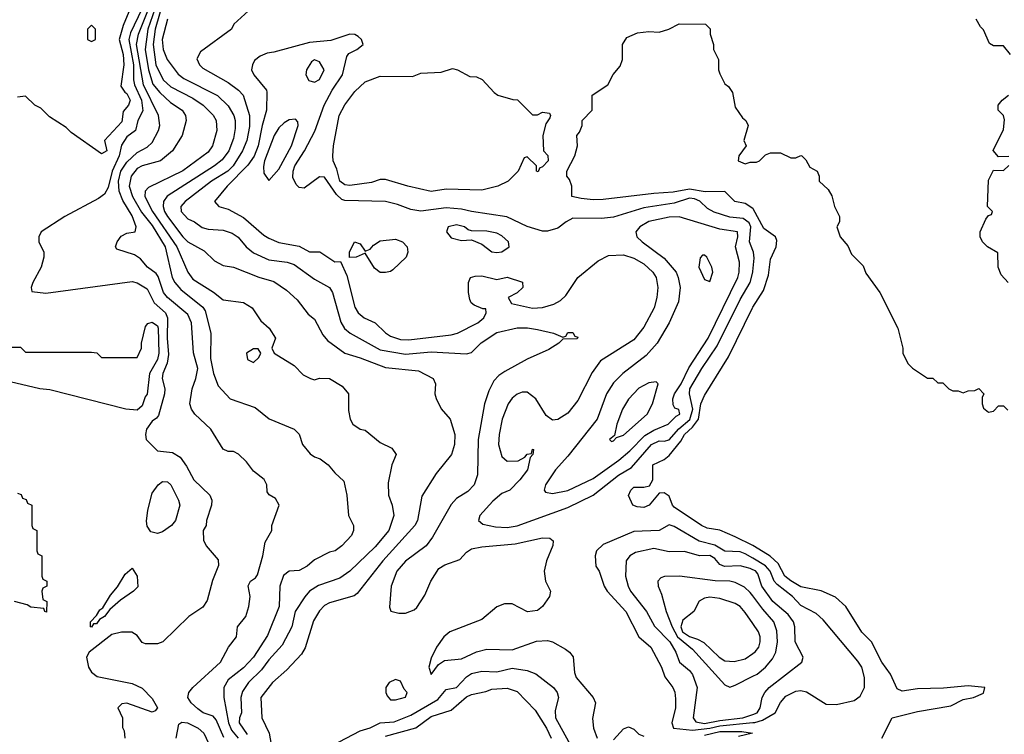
# Model space of a CAD drawing. Header units: inches. Extents: x 1793389 to 1900389, y 320802 to 470796.
# Tile 588 of 656: x 1887107 to 1890993, y 390785 to 393608. Entities that reach past the tile are written whole.
import ezdxf

# ---------------------------------------------------------------- set-up
doc = ezdxf.new("R2010")
doc.units = ezdxf.units.IN
doc.header["$MEASUREMENT"] = 0
doc.layers.add('B8389', color=7, linetype='Continuous')
doc.layers.add('B8399', color=7, linetype='Continuous')

msp = doc.modelspace()

# ---------------------------------------------------------------- linework, layer by layer
at = {"layer": 'B8389', "color": 2}
for points, elevation in [([(1887550.3, 393670), (1887515.3, 393584.8), (1887499.3, 393530), (1887515.3, 393470), (1887518.3, 393430), (1887505.4, 393345.4), (1887521.3, 393321.3), (1887530, 393316.3), (1887543, 393290), (1887536.3, 393270), (1887514.9, 393245.1), (1887510, 393204), (1887442, 393130), (1887450.5, 393090), (1887430, 393078), (1887310, 393162), (1887290, 393182), (1887224.7, 393224.7), (1887190, 393258), (1887166, 393270), (1887130, 393306), (1887098, 393302)], 198), ([(1887675.2, 393690), (1887641, 393570), (1887633.4, 393510), (1887644.5, 393430), (1887673.4, 393370), (1887702.8, 393342.8), (1887790, 393298), (1887830.5, 393270), (1887870, 393230.6), (1887881.6, 393210), (1887884.9, 393170), (1887868, 393110), (1887850, 393084.5), (1887750, 393011.3), (1887614.9, 392945.1), (1887602.4, 392930), (1887601.1, 392910), (1887631.4, 392850), (1887726.5, 392710), (1887770.3, 392610.3), (1887790, 392583), (1887872, 392532), (1887910, 392501), (1887990, 392490.8), (1888024.7, 392470), (1888058, 392418), (1888091, 392390), (1888116, 392350), (1888102, 392310), (1888111.3, 392290), (1888190, 392242), (1888225.4, 392205.4), (1888254, 392190), (1888270, 392184.7), (1888290, 392191.3), (1888330, 392191), (1888379.8, 392159.8), (1888404.7, 392130), (1888404.5, 392064.5), (1888410.8, 392030), (1888421, 392010), (1888450, 391991), (1888470, 391986), (1888530, 391938), (1888575.3, 391915.3), (1888592, 391890), (1888576, 391850), (1888561.4, 391778.6), (1888562, 391730), (1888577.3, 391690), (1888583, 391650), (1888563.8, 391590), (1888510, 391525.1), (1888410, 391429.6), (1888370, 391402.4), (1888286.4, 391373.6), (1888250.7, 391350), (1888232.2, 391327.8), (1888193.4, 391270), (1888180.4, 391210), (1888142.5, 391137.5), (1888090, 391079.6), (1888060.7, 391039.3), (1888010, 390989.6), (1887985.8, 390954.2), (1887979.5, 390930), (1887982.6, 390870), (1887974, 390850), (1887972.4, 390830), (1888004.8, 390784.8)], 214), ([(1888023.6, 393656.4), (1887952, 393590), (1887942, 393570), (1887819.8, 393480.2), (1887806.4, 393453.6), (1887816, 393430), (1887830, 393416), (1887930, 393359.5), (1887970.5, 393330), (1887988.2, 393310), (1888013.1, 393230), (1888013.5, 393186.5), (1888002.6, 393130), (1887986, 393090), (1887948.9, 393030), (1887928.5, 393010), (1887863.8, 392970), (1887759.1, 392890), (1887743, 392870), (1887744.4, 392850), (1887770, 392821.6), (1887796, 392810), (1887826.9, 392786.9), (1887850, 392780.5), (1887910, 392777.1), (1887944.7, 392764.7), (1887968.6, 392748.6), (1888000.5, 392710), (1888030, 392686.4), (1888090, 392659.5), (1888162, 392650), (1888190, 392640.4), (1888270, 392583), (1888330, 392550.5), (1888341.6, 392530), (1888373.7, 392413.7), (1888388.7, 392388.7), (1888410.8, 392370), (1888530, 392303.7), (1888630, 392286.3), (1888730, 392296), (1888870, 392287.7), (1888890, 392293.4), (1888928.6, 392331.4), (1888990, 392372.4), (1889070, 392390.4), (1889110.4, 392390.4), (1889150, 392384), (1889214, 392370), (1889250, 392354), (1889262, 392358), (1889270, 392372), (1889290, 392372), (1889298, 392358), (1889310, 392354), (1889307.3, 392347.3), (1889250, 392346), (1889234, 392330), (1889194.4, 392305.6), (1889110, 392266.6), (1889022, 392218), (1888998, 392202), (1888978.5, 392181.5), (1888958.5, 392141.5), (1888941.6, 392090), (1888916.4, 391950), (1888913, 391810), (1888900.7, 391770), (1888875.6, 391744.4), (1888830, 391717.2), (1888810, 391693.2), (1888735.8, 391564.2), (1888710.4, 391529.6), (1888630, 391469.5), (1888594.9, 391430), (1888573, 391370), (1888566.8, 391286.8), (1888571.1, 391271.1), (1888603.5, 391263.5), (1888630, 391264), (1888663.7, 391276.3), (1888674.5, 391285.5), (1888705.6, 391334.4), (1888729.6, 391390.3), (1888760.5, 391439.5), (1888784.7, 391455.2), (1888843.7, 391476.3), (1888870, 391504.9), (1888890, 391518.4), (1888930, 391526), (1889062, 391538), (1889170, 391561), (1889199.6, 391559.6), (1889212, 391550), (1889211.3, 391531.3), (1889186, 391470), (1889176, 391430), (1889182, 391390), (1889202, 391350), (1889198, 391330), (1889170.5, 391289.5), (1889150, 391274), (1889110.9, 391269.1), (1889050, 391301.2), (1889019.8, 391300.2), (1888990, 391289.2), (1888930, 391239), (1888804.7, 391190), (1888781, 391170), (1888751.3, 391130), (1888730, 391086), (1888721, 391050), (1888730, 391022), (1888759, 391061), (1888782.7, 391077.3), (1888850, 391083.8), (1888910, 391110.7), (1888950, 391122), (1889050, 391119.3), (1889146.8, 391153.2), (1889190, 391156.3), (1889210, 391150.7), (1889261.1, 391121.1), (1889276, 391110), (1889290.6, 391090.6), (1889296, 391030), (1889302.8, 391010), (1889370.5, 390930.5), (1889378.8, 390910), (1889367.1, 390847.1), (1889370.7, 390810), (1889386, 390770)], 222), ([(1887589.3, 393650), (1887543.8, 393556.2), (1887538, 393530), (1887556.3, 393430), (1887555.6, 393370), (1887560.2, 393350), (1887587.5, 393290), (1887592.5, 393247.5), (1887573, 393210), (1887563.8, 393170), (1887530, 393145.7), (1887508, 393112), (1887499.3, 393070), (1887471, 393010), (1887455.3, 392944.7), (1887441.3, 392918.7), (1887418, 392902), (1887284.7, 392830), (1887192, 392770), (1887182, 392750), (1887182, 392730), (1887202, 392690), (1887202, 392670), (1887191.3, 392630), (1887158, 392570), (1887152, 392550), (1887154, 392534), (1887210, 392527.7), (1887550, 392573.4), (1887570, 392568.2), (1887610, 392544.9), (1887638, 392490), (1887682.6, 392450), (1887690.3, 392430), (1887688.7, 392350), (1887694.1, 392285.9), (1887689.3, 392250.7), (1887671.8, 392210), (1887669.1, 392190), (1887679.5, 392150), (1887678, 392130), (1887655.1, 392044.9), (1887646.7, 392033.3), (1887630, 392022.7), (1887607.7, 391990), (1887602.8, 391970), (1887606, 391950), (1887650, 391904.7), (1887710, 391898.8), (1887739.5, 391879.5), (1887764.4, 391844.4), (1887794, 391790), (1887857.3, 391730), (1887864.9, 391710), (1887864, 391690), (1887844, 391630), (1887842.8, 391610), (1887831.3, 391590), (1887831.6, 391551.6), (1887842, 391530), (1887890, 391474), (1887891.6, 391451.6), (1887867.3, 391392.7), (1887846.4, 391313.6), (1887830, 391288), (1887774, 391250), (1887672, 391150), (1887650, 391142), (1887603.1, 391143.1), (1887590, 391148), (1887570, 391175.3), (1887548.9, 391188.9), (1887509.1, 391189.1), (1887470, 391179.5), (1887380.7, 391110), (1887370.6, 391090), (1887378, 391050), (1887390, 391030.8), (1887413, 391013), (1887550, 390985.5), (1887590, 390967.7), (1887630, 390926.8), (1887650.7, 390890), (1887642, 390878), (1887630, 390873.2), (1887530, 390908), (1887510, 390906), (1887494, 390890), (1887512, 390850), (1887512.7, 390812.7), (1887519.6, 390799.6), (1887522, 390770)], 202), ([(1887912.1, 390772.1), (1887882, 390842), (1887870, 390856.3), (1887831, 390870), (1887810, 390885.5), (1887784, 390910), (1887770.7, 390930), (1887774, 390950), (1887790.4, 390969.6), (1887899.1, 391070), (1887930.5, 391130), (1887962.8, 391170), (1887966, 391210), (1887998.8, 391250), (1888010.4, 391289.6), (1888016.3, 391330), (1888007.9, 391372.1), (1888018, 391390), (1888037.1, 391402.9), (1888045.2, 391414.8), (1888066.8, 391490), (1888075.3, 391544.7), (1888102, 391590), (1888102, 391610), (1888131.3, 391690), (1888116.9, 391716.9), (1888091.6, 391731.6), (1888083.6, 391743.6), (1888082, 391770), (1888071.1, 391791.1), (1888030, 391824.7), (1888001.4, 391861.4), (1887970, 391891.3), (1887950, 391902), (1887930, 391902), (1887910, 391912), (1887861, 391990), (1887798, 392050), (1887784.7, 392070), (1887778, 392090), (1887786.8, 392150), (1887802, 392190), (1887810.3, 392230), (1887792.1, 392292.1), (1887784.4, 392410), (1887770, 392444), (1887690.2, 392510.2), (1887674, 392530), (1887653.6, 392593.6), (1887645.3, 392605.3), (1887611.3, 392630), (1887583, 392663), (1887559.5, 392679.5), (1887490, 392702), (1887484.7, 392710), (1887491.3, 392730), (1887507.1, 392752.9), (1887530, 392764), (1887562, 392770), (1887566.8, 392790), (1887550, 392833.4), (1887513.8, 392893.8), (1887499.2, 392930), (1887497.1, 392970), (1887505.8, 393010), (1887530, 393045.1), (1887570, 393083.7), (1887610, 393104.5), (1887630, 393122.7), (1887654, 393170), (1887659.5, 393190), (1887654, 393230), (1887594.7, 393350), (1887567.9, 393510), (1887575, 393550), (1887615, 393650)], 206), ([(1887639.5, 393650), (1887612.1, 393570), (1887601.8, 393490), (1887615, 393410), (1887632.5, 393352.5), (1887659.7, 393319.7), (1887701.3, 393281.3), (1887747.3, 393250), (1887760.7, 393230), (1887764, 393210), (1887747.3, 393150), (1887710, 393089.2), (1887662.8, 393050), (1887590, 393031), (1887570, 393019.7), (1887546, 392990), (1887538.3, 392950), (1887552.4, 392910), (1887587.5, 392847.5), (1887630, 392794.9), (1887680.2, 392710), (1887708.9, 392590), (1887719.5, 392570), (1887742.4, 392542.4), (1887830, 392472.4), (1887838.5, 392458.5), (1887860.5, 392370), (1887859.5, 392270), (1887872.2, 392210), (1887890, 392161), (1887938, 392110), (1888035.9, 392075.9), (1888090.7, 392030.7), (1888190, 391990.8), (1888210, 391971), (1888222.8, 391930), (1888253.7, 391893.7), (1888270, 391881), (1888293.2, 391873.2), (1888324.7, 391850), (1888350, 391818), (1888385.4, 391785.4), (1888398, 391730), (1888404.7, 391650), (1888424.7, 391610), (1888424.7, 391590), (1888416, 391570), (1888378, 391530), (1888351.3, 391510), (1888330, 391504), (1888270, 391474), (1888241, 391450), (1888210, 391432.7), (1888170, 391429.4), (1888147.4, 391412.6), (1888133, 391370), (1888130.4, 391290), (1888085.1, 391174.9), (1888030, 391089.5), (1887990, 391047.3), (1887930, 391000.9), (1887912.4, 390970), (1887912, 390930), (1887931, 390830), (1887942.2, 390802.2), (1887969.1, 390770)], 210), ([(1887690.5, 393610.5), (1887669.2, 393530), (1887673.4, 393490), (1887688.7, 393450), (1887732.7, 393392.7), (1887754.9, 393374.9), (1887887.8, 393307.8), (1887930, 393267.7), (1887952, 393230), (1887957, 393210), (1887957.7, 393177.7), (1887950, 393139), (1887931.7, 393090), (1887905.3, 393054.7), (1887874.9, 393030), (1887689.2, 392910.8), (1887673.7, 392890), (1887672.9, 392870), (1887678.3, 392850), (1887690.3, 392830), (1887750, 392750.4), (1887770.6, 392730), (1887834.2, 392694.2), (1887875.2, 392655.2), (1887910, 392637.3), (1887950, 392630.5), (1888050, 392590.5), (1888110, 392573.4), (1888159.9, 392539.9), (1888201.4, 392501.4), (1888245.2, 392445.2), (1888270, 392424.7), (1888303.1, 392363.1), (1888321.1, 392341.1), (1888390, 392290.5), (1888450, 392272.4), (1888550, 392233.7), (1888681.3, 392221.3), (1888738, 392190), (1888747.3, 392170), (1888744.9, 392130), (1888750, 392112), (1888770, 392071.3), (1888806, 392030), (1888824, 391970), (1888822.8, 391930), (1888811, 391890), (1888750, 391815.3), (1888694, 391726), (1888677.1, 391630), (1888666, 391610), (1888539.3, 391470), (1888438.5, 391341.5), (1888427.3, 391332.7), (1888330, 391304.5), (1888310, 391294.5), (1888290, 391272.7), (1888266.4, 391233.6), (1888232.7, 391127.3), (1888218.4, 391101.6), (1888160.7, 391039.3), (1888104, 390990), (1888058, 390930), (1888062.8, 390850), (1888090.8, 390790), (1888102.5, 390722.5)], 218), ([(1890000, 392861.9), (1889970, 392881.2), (1889928.7, 392890), (1889889.1, 392929.1), (1889811.8, 392928.2), (1889750, 392938.9), (1889686.1, 392926.1), (1889610, 392921.7), (1889410, 392897), (1889370, 392896), (1889322, 392902), (1889286, 392910), (1889286, 392950), (1889276.4, 392976.4), (1889266, 392990), (1889266, 393010), (1889298, 393070), (1889308, 393110), (1889306, 393150), (1889316.4, 393163.6), (1889326, 393190), (1889326, 393210), (1889366, 393250), (1889366, 393310), (1889428, 393350), (1889448.4, 393391.6), (1889476.4, 393423.6), (1889486, 393450), (1889486, 393510), (1889503.1, 393536.9), (1889544.7, 393555.3), (1889590, 393561), (1889630, 393558), (1889669.1, 393570.9), (1889710, 393591.3), (1889814, 393590), (1889831.6, 393571.6), (1889832, 393550), (1889844.7, 393510), (1889844.7, 393490), (1889864.7, 393450), (1889864.7, 393410), (1889870, 393394), (1889890, 393354), (1889903.6, 393343.6), (1889919.6, 393319.6), (1889930, 393262), (1889959.6, 393219.6), (1889972, 393210), (1889982, 393190), (1889964.7, 393130), (1889974, 393110), (1889944.7, 393070), (1889942, 393050), (1889970, 393038), (1889990, 393044.7), (1890000, 393045)], 222), ([(1890000, 392696.1), (1889986.9, 392730), (1889992.5, 392790), (1889985.6, 392805.6), (1889962.2, 392822.2), (1889910, 392827.3), (1889847.4, 392847.4), (1889821.5, 392861.5), (1889790.6, 392890.6), (1889770, 392900.8), (1889750, 392903.5), (1889690, 392882.7), (1889570, 392864.4), (1889450, 392828), (1889402.7, 392822.7), (1889290, 392823.7), (1889262.8, 392810), (1889230, 392784.5), (1889190, 392772), (1889170, 392772), (1889110, 392791.6), (1889029.8, 392829.8), (1888890, 392849.7), (1888850, 392859.7), (1888790, 392865.1), (1888690, 392851.6), (1888650, 392857.6), (1888598, 392878), (1888550, 392889.7), (1888390, 392894.3), (1888378, 392898), (1888357, 392917), (1888310, 392985.6), (1888290, 392987.3), (1888230, 392942.7), (1888210, 392945.2), (1888197.2, 392957.2), (1888185.1, 392985.1), (1888185.4, 393010), (1888192.8, 393030), (1888230.8, 393089.2), (1888272, 393168), (1888308, 393270), (1888339.7, 393330), (1888380.5, 393390), (1888397.4, 393462.6), (1888405.9, 393474.1), (1888437.2, 393490), (1888462.7, 393510), (1888456, 393530), (1888442, 393542), (1888430, 393549.6), (1888410, 393551), (1888334.4, 393525.6), (1888250, 393518), (1888110, 393478.9), (1888084, 393476), (1888055.8, 393464.2), (1888033.8, 393446.2), (1888024.9, 393430), (1888022, 393410), (1888030.7, 393390), (1888081, 393330), (1888082, 393322), (1888080.4, 393250), (1888063.1, 393190), (1888048, 393110), (1888031.6, 393068.4), (1888006.8, 393033.2), (1887926, 392950), (1887876, 392890), (1887892, 392870), (1887930, 392859.1), (1887990, 392826.4), (1888070, 392756.3), (1888090, 392745.5), (1888130, 392728.4), (1888210, 392713.4), (1888250, 392690.7), (1888290.6, 392690.6), (1888350, 392652), (1888372.7, 392652.7), (1888398, 392598), (1888430, 392472), (1888442, 392450), (1888466, 392430), (1888510, 392410.4), (1888550, 392370.4), (1888570, 392357.6), (1888610, 392344.6), (1888642.9, 392342.9), (1888810, 392363.1), (1888834, 392370), (1888915.3, 392410), (1888939, 392430), (1888948, 392450), (1888946, 392466), (1888934, 392466), (1888900.2, 392480.2), (1888888, 392490), (1888883.1, 392503.1), (1888878, 392530), (1888878, 392570), (1888886, 392590), (1888904.7, 392595.3), (1888930, 392596), (1888990, 392581), (1889030, 392590.7), (1889090.9, 392570.9), (1889092, 392550), (1889070, 392528.7), (1889034, 392510), (1889047.1, 392487.1), (1889130, 392468.4), (1889170, 392470.5), (1889215.3, 392484.7), (1889241.5, 392498.5), (1889262, 392518), (1889309, 392590), (1889390, 392655.5), (1889430, 392676.4), (1889490, 392678.4), (1889530, 392666), (1889570, 392643), (1889604.9, 392610), (1889618, 392590), (1889625.5, 392550), (1889621.6, 392510), (1889610.5, 392470), (1889570, 392394), (1889530, 392343.7), (1889399.5, 392260.5), (1889365.8, 392214.2), (1889310, 392104), (1889270, 392054), (1889230, 392028), (1889210, 392026), (1889184.7, 392044.7), (1889144, 392110), (1889110, 392137.2), (1889090, 392137.2), (1889070, 392129.2), (1889050, 392113.2), (1889034, 392090), (1889010.6, 392030), (1888999.3, 391970), (1888996.3, 391930), (1889010, 391882), (1889030, 391864.7), (1889074.6, 391865.4), (1889100.4, 391879.6), (1889110, 391892), (1889126, 391894), (1889130, 391912), (1889134, 391910), (1889132, 391890), (1889122, 391878), (1889111, 391830), (1889081, 391790), (1889041, 391750), (1889010, 391736), (1888974.2, 391705.8), (1888922.8, 391650), (1888918, 391630), (1888934.8, 391614.8), (1888984.4, 391604.4), (1889030, 391602.6), (1889070, 391608.8), (1889270, 391681.3), (1889370, 391730.3), (1889470, 391808.7), (1889520.8, 391839.2), (1889599.6, 391930), (1889630, 391944.4), (1889650, 391943.1), (1889670, 391948.9), (1889707.7, 391992.3), (1889752, 392028), (1889763, 392070), (1889749.7, 392130), (1889751.3, 392150), (1889798.9, 392230), (1889860, 392320), (1889950, 392503), (1889989.8, 392570.2), (1889999.7, 392610), (1890000, 392612.8)], 226), ([(1890000, 391530.4), (1889930, 391565.1), (1889870, 391591.6), (1889820.1, 391600.1), (1889797.2, 391610), (1889690, 391682), (1889682.9, 391690), (1889670, 391725.2), (1889650, 391739.3), (1889630, 391737.2), (1889590.8, 391690), (1889570, 391681.2), (1889543.1, 391683.1), (1889526, 391690), (1889509, 391729), (1889519, 391750), (1889530, 391761), (1889570, 391761.6), (1889592.9, 391767.1), (1889605.1, 391790), (1889605.1, 391850), (1889650, 391870.3), (1889670, 391886), (1889716.4, 391943.6), (1889731.1, 391970), (1889761.7, 391998.3), (1889785.3, 392030), (1889795.1, 392090), (1889810, 392122.8), (1889904.4, 392275.6), (1889998.4, 392470), (1890000, 392472.4)], 222), ([(1887070, 392314), (1887110, 392314), (1887130, 392294), (1887390, 392294), (1887411.6, 392291.6), (1887430, 392274), (1887570, 392274), (1887588, 392310), (1887588, 392330), (1887603.7, 392396.3), (1887612.5, 392407.5), (1887630, 392413), (1887650, 392399.1), (1887653.2, 392390), (1887656.1, 392290), (1887650, 392266), (1887619.3, 392210), (1887610, 392128.7), (1887602, 392118), (1887590, 392082), (1887570, 392065.2), (1887526, 392070), (1887225.2, 392145.2), (1887186, 392150), (1886978, 392198)], 198), ([(1887098, 391738), (1887112.7, 391732.7), (1887118, 391718), (1887132.7, 391712.7), (1887138, 391698), (1887154, 391690), (1887154, 391610), (1887158, 391598), (1887174, 391590), (1887174, 391510), (1887178, 391498), (1887194, 391490), (1887194, 391410), (1887198, 391398), (1887214, 391390), (1887214, 391370), (1887198, 391362), (1887194, 391350), (1887198, 391318), (1887214, 391310), (1887212, 391268), (1887206, 391270), (1887202, 391282), (1887150, 391288), (1887136.4, 391296.4), (1887086, 391310)], 198), ([(1890000, 391480.7), (1889970, 391498.7), (1889950, 391506.2), (1889890, 391508.2), (1889850, 391532.8), (1889788, 391548), (1889690, 391606.6), (1889670, 391612.7), (1889630.4, 391589.7), (1889530, 391586.3), (1889410, 391535.1), (1889382.8, 391510), (1889377.3, 391490), (1889380.7, 391450), (1889393.4, 391430), (1889413.4, 391370), (1889424.9, 391350), (1889498.4, 391270), (1889550.3, 391170.3), (1889597.3, 391130), (1889639.1, 391050), (1889652.3, 391012.3), (1889684.9, 390970), (1889692, 390952), (1889694.6, 390925.4), (1889694.4, 390890), (1889680.4, 390830), (1889687.7, 390810), (1889761.7, 390801.7), (1889830, 390809.6), (1889870, 390818.6), (1890000, 390831.6)], 226), ([(1890000, 391435.3), (1889990, 391439.8), (1889950, 391451.2), (1889888.5, 391448.5), (1889870, 391455.6), (1889850, 391479.7), (1889830, 391490.9), (1889789.7, 391489.7), (1889730, 391507), (1889670, 391505.6), (1889610, 391518.7), (1889537.3, 391502.7), (1889514.8, 391490), (1889500.5, 391470), (1889498, 391410), (1889508.2, 391370), (1889517.1, 391350), (1889580.4, 391270), (1889612.3, 391212.3), (1889673.1, 391150), (1889695.8, 391110), (1889710.4, 391070.4), (1889750, 391037.3), (1889761.7, 391021.7), (1889780.5, 390970), (1889764.4, 390850), (1889775.1, 390835.1), (1889810, 390827.7), (1889870, 390840.1), (1889961.2, 390850), (1890000, 390863.8)], 230), ([(1890000, 391331.7), (1889990, 391345.1), (1889966.7, 391366.7), (1889930, 391384.2), (1889910, 391389.6), (1889851.1, 391391.1), (1889710.7, 391409.3), (1889651.1, 391408.9), (1889636.9, 391403.1), (1889624.7, 391390), (1889626, 391370), (1889639.3, 391339.3), (1889658, 391270), (1889681.2, 391210), (1889702.3, 391170), (1889761.4, 391121.4), (1889890, 390981), (1889910, 390971), (1889930, 390978.8), (1890000, 391014.3)], 234), ([(1890000, 391222.4), (1889970, 391266.6), (1889950, 391289.4), (1889930, 391302), (1889870, 391322), (1889830, 391327), (1889810, 391322.9), (1889788.9, 391311.1), (1889767.3, 391270), (1889724.1, 391235.9), (1889716.2, 391210), (1889722.9, 391190), (1889750, 391171.4), (1889781.6, 391161.6), (1889807.4, 391147.4), (1889866.7, 391090), (1889890, 391076), (1889926.6, 391073.4), (1889970, 391083.8), (1890000, 391104)], 238), ([(1888339.3, 390740.7), (1888450, 390799.3), (1888490, 390810.4), (1888529.7, 390830.3), (1888584.9, 390835.1), (1888650, 390860.3), (1888756.9, 390923.1), (1888790, 390962), (1888830, 390970.3), (1888870, 391012.4), (1888890, 391026), (1888930, 391034.9), (1888990, 391032.2), (1889050, 391046.7), (1889110, 391037.1), (1889144.1, 391024.1), (1889214, 390970), (1889227.7, 390950), (1889233, 390930), (1889220.6, 390879.4), (1889221.7, 390850), (1889287.4, 390730)], 218), ([(1888550, 390777.4), (1888669.8, 390810.2), (1888730, 390855.3), (1888810, 390880.3), (1888870, 390933.4), (1888890, 390942.8), (1888946.3, 390953.7), (1888970, 390964), (1889030, 390967.7), (1889070, 390954), (1889140.9, 390880.9), (1889185.7, 390810), (1889204.9, 390770)], 214), ([(1887724, 390770), (1887734.6, 390825.4), (1887746.3, 390833.7), (1887769.3, 390830.7), (1887810.8, 390810), (1887834, 390790), (1887876.7, 390696.7)], 202), ([(1889450, 390763.1), (1889490, 390806.8), (1889510, 390814.8), (1889530, 390806), (1889550, 390785.5), (1889570, 390778)], 222), ([(1889810, 390781.7), (1889870, 390795.8), (1889956.7, 390796.7), (1889998.8, 390790), (1889943.9, 390776.1)], 222)]:
    msp.add_lwpolyline(points, dxfattribs=dict(at, elevation=elevation))
for points, elevation in [([(1887390, 393586), (1887374, 393570), (1887374, 393530), (1887390, 393522), (1887406, 393530), (1887406, 393570)], 198), ([(1888270, 393448.7), (1888258, 393442), (1888238, 393410), (1888236, 393390), (1888247.5, 393367.5), (1888270, 393361), (1888290, 393371.3), (1888309, 393410), (1888290, 393442)], 230), ([(1889130, 393232), (1889150, 393232), (1889170, 393242), (1889198, 393238), (1889202, 393230), (1889199.6, 393220.4), (1889183.6, 393196.4), (1889172, 393150), (1889174, 393090), (1889191.6, 393071.6), (1889192, 393050), (1889170, 393026), (1889158, 393022), (1889152.7, 393007.3), (1889146, 393010), (1889146, 393030), (1889110, 393066), (1889098, 393062), (1889074, 393010), (1889034, 392970), (1888994, 392950), (1888930, 392934), (1888790, 392938), (1888730, 392929.6), (1888638, 392950), (1888550, 392977.2), (1888530, 392977.2), (1888494.6, 392965.4), (1888410, 392952.7), (1888390, 392955.1), (1888369.7, 392970), (1888358, 393018), (1888344, 393050), (1888342, 393070), (1888345.2, 393110), (1888367, 393230), (1888390, 393271.3), (1888430, 393324.7), (1888470, 393362), (1888530, 393384.7), (1888656.5, 393383.5), (1888690, 393396), (1888770, 393401), (1888814.4, 393414.4), (1888834, 393410), (1888883.6, 393383.6), (1888910, 393382), (1888931.6, 393371.6), (1888979.6, 393319.6), (1888994, 393310), (1889052.7, 393292.7), (1889071.6, 393291.6)], 222), ([(1888195.5, 393215.5), (1888170, 393212.7), (1888150, 393200.9), (1888130, 393181.2), (1888110.5, 393150), (1888072.7, 393050), (1888068.5, 393028.5), (1888070, 393002), (1888090, 392972), (1888130, 393017.3), (1888179.6, 393110), (1888206, 393190), (1888204.7, 393204.7)], 230), ([(1888830, 392798), (1888798, 392790), (1888791.3, 392770), (1888810, 392746.8), (1888850, 392736), (1888890, 392738), (1888930, 392721), (1888970, 392691), (1888990, 392687.7), (1889009.1, 392690.9), (1889038, 392710), (1889035.3, 392730), (1889010, 392754), (1888990, 392764), (1888950, 392772.7), (1888890, 392773.2), (1888877.2, 392777.2), (1888862, 392790)], 230), ([(1889710, 392829.7), (1889670, 392828), (1889589.1, 392810.9), (1889554, 392790), (1889538.8, 392770), (1889542.8, 392750), (1889562.8, 392730), (1889650, 392666), (1889697.1, 392610), (1889706, 392590), (1889713, 392550), (1889706.9, 392493.1), (1889670.4, 392410), (1889622.4, 392330), (1889578.7, 392281.3), (1889487.3, 392210), (1889450, 392173.2), (1889423, 392130), (1889386, 392030), (1889270, 391883.7), (1889221.6, 391830), (1889182, 391770), (1889176, 391750), (1889182, 391742), (1889210, 391736.3), (1889270, 391748.7), (1889370, 391795.8), (1889471.5, 391868.5), (1889514.7, 391905.3), (1889573.9, 391966.1), (1889610, 391986.9), (1889666, 392010), (1889698, 392042), (1889712.7, 392050), (1889708.4, 392068.4), (1889692.9, 392072.9), (1889686.2, 392086.2), (1889684.7, 392110), (1889691.1, 392130), (1889717.2, 392170), (1889747.3, 392232.7), (1889824.4, 392350), (1889940.5, 392590), (1889946.6, 392610), (1889948.2, 392650), (1889932.4, 392710), (1889940.5, 392750), (1889939.3, 392770), (1889870, 392780.5)], 230), ([(1888550, 392609.2), (1888529.4, 392609.4), (1888506.8, 392626.8), (1888470, 392686), (1888434, 392670), (1888408, 392668), (1888408, 392690), (1888428, 392730), (1888450, 392722), (1888470, 392694), (1888490, 392702), (1888503.2, 392716.8), (1888530, 392734), (1888590, 392740.7), (1888618, 392730), (1888636, 392710), (1888638, 392690), (1888632, 392670), (1888579.9, 392620.1), (1888570, 392613.2)], 226), ([(1889810, 392678), (1889802, 392678), (1889792.7, 392667.3), (1889787.3, 392630), (1889810, 392582), (1889830, 392574), (1889842, 392610), (1889838, 392630), (1889818, 392670)], 234), ([(1888030, 392308), (1888002, 392290), (1888005.4, 392265.4), (1888030, 392254), (1888050, 392274), (1888058, 392290), (1888047.3, 392307.3)], 214), ([(1889618, 392178), (1889590, 392174), (1889550, 392152.7), (1889510, 392109.2), (1889486, 392070), (1889464, 392010), (1889454, 391966), (1889434, 391950), (1889442, 391942), (1889450, 391944.7), (1889462, 391958), (1889490, 391967.3), (1889582.7, 392050), (1889604, 392090), (1889626, 392170)], 234), ([(1887650, 391579), (1887624.5, 391584.5), (1887610, 391608), (1887607, 391627), (1887611.8, 391670), (1887630, 391738), (1887653.2, 391770), (1887670, 391784), (1887690, 391782.8), (1887702.8, 391770), (1887734, 391710), (1887738.8, 391690), (1887721, 391630), (1887706, 391610), (1887670, 391585.2)], 198), ([(1887410, 391222), (1887398, 391222), (1887390, 391209), (1887386, 391210), (1887386, 391230), (1887410, 391254), (1887423.1, 391276.9), (1887435.3, 391284.7), (1887464.7, 391335.3), (1887492.7, 391367.3), (1887522.7, 391417.3), (1887550, 391442), (1887570.5, 391410.5), (1887572.7, 391367.3), (1887556, 391350), (1887504.5, 391315.5), (1887462, 391278), (1887442, 391250), (1887421, 391239)], 198), ([(1888590, 391001.2), (1888564.7, 390990), (1888551.3, 390970), (1888551.3, 390950), (1888556.9, 390936.9), (1888570, 390922), (1888590, 390921), (1888610, 390927.3), (1888628.7, 390931.3), (1888635.3, 390950), (1888623.7, 390963.7), (1888610, 390995.3)], 222)]:
    msp.add_lwpolyline(points, close=True, dxfattribs=dict(at, elevation=elevation))
at = {"layer": 'B8399', "color": 2}
for points, elevation in [([(1891017, 393470), (1890990, 393504), (1890950, 393504), (1890933.6, 393513.6), (1890910, 393568), (1890899, 393579), (1890882, 393610)], 222), ([(1891010, 393068), (1890970, 393066), (1890949.2, 393090.8), (1890990, 393174), (1890992.9, 393212.9), (1890988.9, 393228.9), (1890968.7, 393250), (1890969, 393270), (1890984, 393290), (1891009, 393310)], 222), ([(1890000, 393045), (1890014.6, 393045.4), (1890026, 393050), (1890050, 393074), (1890070, 393082), (1890110, 393082), (1890150, 393062), (1890170, 393062), (1890190, 393072), (1890194, 393070), (1890210, 393054), (1890225.4, 393025.4), (1890254, 393010), (1890262, 392990), (1890262, 392970), (1890296.9, 392936.9), (1890311.6, 392911.6), (1890322, 392870), (1890342, 392830), (1890342, 392810), (1890332, 392790), (1890344.7, 392750), (1890374.8, 392714.8), (1890390, 392682), (1890435.3, 392635.3), (1890446.4, 392606.4), (1890502, 392530), (1890572, 392390), (1890592, 392310), (1890592, 392290), (1890612, 392250), (1890630, 392232), (1890690, 392192), (1890710, 392192), (1890730, 392174), (1890750, 392174), (1890774, 392150), (1890790, 392142), (1890810, 392142), (1890830, 392134), (1890850, 392142), (1890876.4, 392143.6), (1890891.6, 392151.6), (1890912, 392130), (1890904.7, 392115.3), (1890904.7, 392090), (1890910, 392074), (1890930, 392058), (1890950, 392062), (1890970, 392082), (1890990, 392082), (1891006, 392066)], 222), ([(1891008, 392570), (1890980.2, 392600.2), (1890968, 392630), (1890967.3, 392687.3), (1890926, 392710), (1890906, 392730), (1890898, 392750), (1890898, 392770), (1890920.4, 392819.6), (1890930, 392834), (1890942, 392838), (1890946, 392850), (1890926, 392870), (1890930, 392974), (1890950, 393014), (1890990, 393012), (1891010, 393032)], 222), ([(1890000, 392472.4), (1890042, 392538), (1890061.7, 392598.3), (1890070, 392662), (1890092.3, 392710), (1890095.1, 392735.1), (1890089, 392750), (1890043.3, 392783.3), (1890001.2, 392861.2), (1890000, 392861.9)], 222), ([(1890000, 392612.8), (1890005.3, 392665.3), (1890002.4, 392690), (1890000, 392696.1)], 226), ([(1890509.5, 390770.5), (1890549.7, 390850.3), (1890650, 390875.5), (1890782, 390898), (1890830, 390922.8), (1890871.1, 390931.1), (1890910, 390947.7), (1890915.3, 390970), (1890850, 390977), (1890752.8, 390967.2), (1890650, 390964.5), (1890590, 390956), (1890570, 390965.2), (1890543.2, 391023.2), (1890508.7, 391070), (1890468.7, 391150), (1890430, 391189), (1890366.6, 391290), (1890326.3, 391326.3), (1890270, 391352.3), (1890190, 391367.6), (1890150, 391391.6), (1890126.3, 391410), (1890099.8, 391459.8), (1890068.9, 391488.9), (1890007, 391527), (1890000, 391530.4)], 222), ([(1890000, 390831.6), (1890007.6, 390832.4), (1890038.7, 390841.3), (1890088, 390870), (1890110, 390910.8), (1890130, 390936.3), (1890170, 390955.5), (1890190, 390958), (1890212.5, 390952.5), (1890290, 390903.8), (1890330, 390902.4), (1890400.7, 390919.3), (1890423.6, 390936.4), (1890440.7, 390970), (1890441, 391010), (1890429.8, 391050), (1890414.7, 391074.7), (1890278, 391238), (1890250, 391262.7), (1890190, 391293.6), (1890156.3, 391330), (1890096.6, 391376.6), (1890084, 391390), (1890068.5, 391430), (1890050.5, 391450.5), (1890000, 391480.7)], 226), ([(1890000, 390863.8), (1890017.6, 390870), (1890029.6, 390890), (1890037, 390930), (1890047, 390950), (1890064.5, 390970), (1890194, 391070), (1890199, 391090), (1890167.3, 391150), (1890166, 391210), (1890160.5, 391230), (1890139.1, 391259.1), (1890079.6, 391310), (1890035.4, 391370), (1890019.4, 391419.4), (1890010.5, 391430.6), (1890000, 391435.3)], 230), ([(1890000, 391014.3), (1890017, 391023), (1890049.8, 391050.2), (1890077.2, 391082.7), (1890091.5, 391110), (1890097.4, 391150), (1890094.5, 391194.5), (1890082.9, 391230), (1890039.3, 391279.3), (1890000, 391331.7)], 234), ([(1890000, 391104), (1890010, 391110.8), (1890023.7, 391130), (1890029.5, 391150), (1890029.5, 391170), (1890022, 391190), (1890000, 391222.4)], 238)]:
    msp.add_lwpolyline(points, dxfattribs=dict(at, elevation=elevation))

doc.saveas('drawing.dxf')
